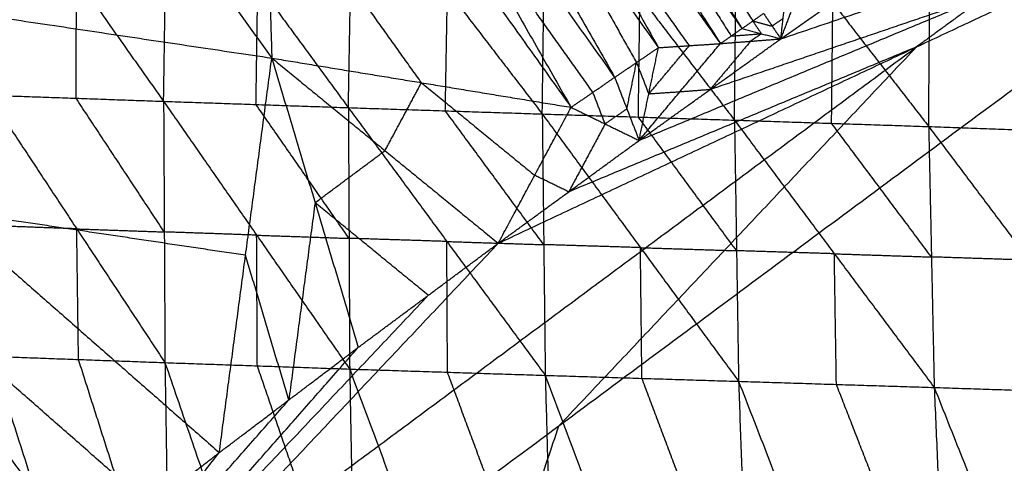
# Model space of a CAD drawing. Header units: millimetres. Extents: x -106 to 110, y -96 to 120.
# Tile 381 of 656: x -60.38 to -55.39, y 91.94 to 94.2. Entities that reach past the tile are written whole.
import ezdxf

# ---------------------------------------------------------------- set-up
doc = ezdxf.new("R2010")
doc.units = ezdxf.units.MM
doc.header["$MEASUREMENT"] = 0
doc.layers.add('Default', color=7, linetype='Continuous', true_color=0x000000)

msp = doc.modelspace()

# ---------------------------------------------------------------- linework, layer by layer
at = {"layer": 'Default'}
for points in [[(-58.1407, 96.4061, 13.7076), (-57.4289, 95.2794, 13.1062), (-56.7172, 94.1527, 12.5048)], [(-58.2646, 96.3405, 13.7107), (-57.5459, 95.2084, 13.1082), (-56.8271, 94.0763, 12.5057)], [(-58.2646, 96.3405, 13.7107), (-57.4909, 95.2466, 13.1077), (-56.7172, 94.1527, 12.5048)], [(-58.3929, 96.2862, 13.7161), (-57.7673, 95.1708, 13.1536), (-57.1417, 94.0555, 12.5911)], [(-58.3929, 96.2862, 13.7161), (-57.61, 95.1813, 13.1109), (-56.8271, 94.0763, 12.5057)], [(-58.6531, 96.1866, 13.7302), (-58.0084, 95.0457, 13.1625), (-57.3637, 93.9047, 12.5948)], [(-58.6531, 96.1866, 13.7302), (-57.8974, 95.1211, 13.1606), (-57.1417, 94.0555, 12.5911)], [(-58.9113, 96.0813, 13.7451), (-58.248, 94.9169, 13.1716), (-57.5848, 93.7525, 12.5981)], [(-58.9113, 96.0813, 13.7451), (-58.1375, 94.993, 13.17), (-57.3637, 93.9047, 12.5948)], [(-59.166, 95.967, 13.7585), (-59.1353, 94.9849, 13.4516), (-59.1045, 94.0027, 13.1446)], [(-59.166, 95.967, 13.7585), (-58.3754, 94.8597, 13.1783), (-57.5848, 93.7525, 12.5981)], [(-60.1853, 95.5012, 13.815), (-59.6449, 94.752, 13.4798), (-59.1045, 94.0027, 13.1446)], [(-57.3741, 95.3178, 13.1059), (-57.0182, 94.7545, 12.8052), (-56.6623, 94.1911, 12.5046)], [(-57.4909, 95.2466, 13.1077), (-57.1315, 94.6806, 12.8065), (-56.7721, 94.1145, 12.5052)], [(-56.9844, 94.0659, 12.5484), (-57.3759, 94.6184, 12.851), (-57.7673, 95.1708, 13.1536)], [(-57.8974, 95.1211, 13.1606), (-57.5751, 94.5506, 12.8768), (-57.2527, 93.9801, 12.593)], [(-61.5855, 89.2141, 12.0172), (-57.6465, 92.1355, 12.0172), (-53.7075, 95.0568, 12.0172)], [(-57.9547, 93.0621, 12.4242), (-55.8311, 94.0595, 12.2207), (-53.7075, 95.0568, 12.0172)], [(-57.3848, 84.0956, 9.1165), (-55.5461, 89.5762, 10.5669), (-53.7075, 95.0568, 12.0172)], [(-57.2396, 93.5843, 12.4242), (-55.4735, 94.3206, 12.2207), (-53.7075, 95.0568, 12.0172)], [(-56.52, 94.1002, 12.4242), (-55.1137, 94.5785, 12.2207), (-53.7075, 95.0568, 12.0172)], [(-60.5383, 95.0327, 8.1981), (-60.0961, 94.4079, 7.6626), (-59.6539, 93.7831, 7.127)], [(-59.6539, 93.7831, 7.127), (-59.6447, 94.3933, 7.5056), (-59.6356, 95.0035, 7.8842)], [(-59.6356, 95.0035, 7.8842), (-59.1756, 94.3772, 7.3489), (-58.7157, 93.7509, 6.8136)], [(-58.3447, 93.8776, 12.8714), (-58.74, 94.4312, 13.1615), (-59.1353, 94.9849, 13.4516)], [(-58.7157, 93.7509, 6.8136), (-58.7049, 94.3621, 7.1875), (-58.6942, 94.9733, 7.5613)], [(-58.6942, 94.9733, 7.5613), (-58.2128, 94.3461, 7.0259), (-57.7313, 93.7188, 6.4905)], [(-57.7313, 93.7188, 6.4905), (-57.7234, 94.3308, 6.8608), (-57.7155, 94.9428, 7.2312)], [(-57.7155, 94.9428, 7.2312), (-57.2355, 94.3152, 6.7045), (-56.7554, 93.6876, 6.1778)], [(-57.4742, 93.8286, 12.5965), (-57.8611, 94.3728, 12.884), (-58.248, 94.9169, 13.1716)], [(-56.7554, 93.6876, 6.1778), (-56.7488, 94.3, 6.5441), (-56.7423, 94.9123, 6.9104)], [(-56.7423, 94.9123, 6.9104), (-56.2558, 94.2837, 6.3909), (-55.7693, 93.655, 5.8713)], [(-55.7693, 93.655, 5.8713), (-55.7647, 94.2674, 6.2337), (-55.7601, 94.8798, 6.5961)], [(-55.7601, 94.8798, 6.5961), (-55.2711, 94.2499, 6.086), (-54.7821, 93.62, 5.5759)], [(-56.52, 94.1002, 12.4242), (-56.1579, 94.3549, 12.4242), (-55.7958, 94.6097, 12.4242)], [(-56.52, 94.1002, 12.4242), (-56.1579, 94.3549, 12.4242), (-55.7958, 94.6097, 12.4242)], [(-62.1766, 94.4619, 13.9168), (-61.1244, 92.96, 13.1705), (-60.0721, 91.4581, 12.4242)], [(-62.1766, 94.4619, 13.9168), (-60.7738, 93.2304, 13.1705), (-59.3711, 91.999, 12.4242)], [(-62.1766, 94.4619, 13.9168), (-60.6406, 94.2323, 13.5307), (-59.1045, 94.0027, 13.1446)], [(-56.52, 94.1002, 12.4242), (-56.4494, 94.2852, 12.4808), (-56.3789, 94.4703, 12.5374)], [(-60.0984, 93.7988, 7.2777), (-60.0972, 94.1033, 7.4701), (-60.0961, 94.4079, 7.6626)], [(-59.1848, 93.767, 6.9703), (-59.1802, 94.0721, 7.1596), (-59.1756, 94.3772, 7.3489)], [(-58.2235, 93.7348, 6.6521), (-58.2181, 94.0404, 6.839), (-58.2128, 94.3461, 7.0259)], [(-57.2434, 93.7032, 6.3341), (-57.2394, 94.0092, 6.5193), (-57.2355, 94.3152, 6.7045)], [(-55.4735, 94.3206, 12.2207), (-56.1767, 94.0814, 12.3225), (-56.8798, 93.8422, 12.4242)], [(-56.52, 94.1002, 12.4242), (-56.5084, 94.2043, 12.4643), (-56.4968, 94.3083, 12.5044)], [(-55.4735, 94.3206, 12.2207), (-55.6523, 94.19, 12.2207), (-55.8311, 94.0595, 12.2207)], [(-56.2624, 93.6713, 6.0245), (-56.2591, 93.9775, 6.2077), (-56.2558, 94.2837, 6.3909)], [(-56.7172, 94.1527, 12.5048), (-56.6623, 94.1911, 12.5046), (-56.6075, 94.2295, 12.5043)], [(-56.6623, 94.1911, 12.5046), (-56.613, 94.178, 12.4844), (-56.5637, 94.1648, 12.4643)], [(-56.6186, 94.1265, 12.4645), (-56.6405, 94.1588, 12.4845), (-56.6623, 94.1911, 12.5046)], [(-56.6075, 94.2295, 12.5043), (-56.5637, 94.1648, 12.4643), (-56.52, 94.1002, 12.4242)], [(-56.5084, 94.2043, 12.4643), (-56.5361, 94.1845, 12.4643), (-56.5637, 94.1648, 12.4643)], [(-56.8271, 94.0763, 12.5057), (-56.7721, 94.1145, 12.5052), (-56.7172, 94.1527, 12.5048)], [(-56.7172, 94.1527, 12.5048), (-56.6186, 94.1265, 12.4645), (-56.52, 94.1002, 12.4242)], [(-57.2396, 93.5843, 12.4242), (-56.8798, 93.8422, 12.4242), (-56.52, 94.1002, 12.4242)], [(-57.2396, 93.5843, 12.4242), (-56.8798, 93.8422, 12.4242), (-56.52, 94.1002, 12.4242)], [(-56.6736, 94.0883, 12.4649), (-56.7767, 93.9652, 12.4446), (-56.8798, 93.8422, 12.4242)], [(-56.8271, 94.0763, 12.5057), (-56.6736, 94.0883, 12.4649), (-56.52, 94.1002, 12.4242)], [(-56.7721, 94.1145, 12.5052), (-56.6954, 94.1205, 12.4849), (-56.6186, 94.1265, 12.4645)], [(-56.6186, 94.1265, 12.4645), (-56.6461, 94.1074, 12.4647), (-56.6736, 94.0883, 12.4649)], [(-59.7701, 91.1381, 12.2207), (-57.8006, 92.5988, 12.2207), (-55.8311, 94.0595, 12.2207)], [(-55.8311, 94.0595, 12.2207), (-56.7388, 93.0975, 12.1189), (-57.6465, 92.1355, 12.0172)], [(-55.8311, 94.0595, 12.2207), (-56.7141, 93.6913, 12.3225), (-57.5972, 93.3232, 12.4242)], [(-57.3637, 93.9047, 12.5948), (-57.2527, 93.9801, 12.593), (-57.1417, 94.0555, 12.5911)], [(-57.2396, 93.5843, 12.4242), (-57.0334, 93.8303, 12.4649), (-56.8271, 94.0763, 12.5057)], [(-57.2396, 93.5843, 12.4242), (-57.1907, 93.8199, 12.5077), (-57.1417, 94.0555, 12.5911)], [(-57.1907, 93.8199, 12.5077), (-57.0876, 93.9429, 12.528), (-56.9844, 94.0659, 12.5484)], [(-57.1417, 94.0555, 12.5911), (-56.9844, 94.0659, 12.5484), (-56.8271, 94.0763, 12.5057)], [(-59.3711, 91.999, 12.4242), (-59.2378, 93.0009, 12.7844), (-59.1045, 94.0027, 13.1446)], [(-59.1045, 94.0027, 13.1446), (-58.8849, 93.2682, 12.7844), (-58.6652, 92.5337, 12.4242)], [(-59.1045, 94.0027, 13.1446), (-58.5296, 93.5324, 12.7844), (-57.9547, 93.0621, 12.4242)], [(-59.1045, 94.0027, 13.1446), (-58.3447, 93.8776, 12.8714), (-57.5848, 93.7525, 12.5981)], [(-57.3017, 93.7445, 12.5095), (-57.2772, 93.8623, 12.5512), (-57.2527, 93.9801, 12.593)], [(-57.2527, 93.9801, 12.593), (-57.2217, 93.9, 12.5503), (-57.1907, 93.8199, 12.5077)], [(-57.5848, 93.7525, 12.5981), (-57.4742, 93.8286, 12.5965), (-57.3637, 93.9047, 12.5948)], [(-57.3637, 93.9047, 12.5948), (-57.3017, 93.7445, 12.5095), (-57.2396, 93.5843, 12.4242)], [(-58.5296, 93.5324, 12.7844), (-58.4371, 93.705, 12.8279), (-58.3447, 93.8776, 12.8714)], [(-58.3447, 93.8776, 12.8714), (-58.0572, 93.6425, 12.6913), (-57.7698, 93.4073, 12.5112)], [(-56.8798, 93.8422, 12.4242), (-56.9566, 93.8363, 12.4446), (-57.0334, 93.8303, 12.4649)], [(-60.5429, 93.8145, 7.4284), (-60.0984, 93.7988, 7.2777), (-59.6539, 93.7831, 7.127)], [(-60.5429, 93.8145, 7.4284), (-60.0949, 93.1353, 6.9732), (-59.6469, 92.456, 6.5181)], [(-59.6504, 93.1196, 6.8225), (-59.8744, 93.4592, 7.0501), (-60.0984, 93.7988, 7.2777)], [(-57.4122, 93.6684, 12.5112), (-57.4432, 93.7485, 12.5538), (-57.4742, 93.8286, 12.5965)], [(-57.0334, 93.8303, 12.4649), (-57.112, 93.8251, 12.4863), (-57.1907, 93.8199, 12.5077)], [(-59.6539, 93.7831, 7.127), (-59.6504, 93.1196, 6.8225), (-59.6469, 92.456, 6.5181)], [(-59.6539, 93.7831, 7.127), (-59.1848, 93.767, 6.9703), (-58.7157, 93.7509, 6.8136)], [(-59.6539, 93.7831, 7.127), (-59.1815, 93.1032, 6.6709), (-58.7091, 92.4233, 6.2148)], [(-58.7124, 93.0871, 6.5142), (-58.9486, 93.427, 6.7423), (-59.1848, 93.767, 6.9703)], [(-58.7157, 93.7509, 6.8136), (-58.7124, 93.0871, 6.5142), (-58.7091, 92.4233, 6.2148)], [(-58.7157, 93.7509, 6.8136), (-58.2235, 93.7348, 6.6521), (-57.7313, 93.7188, 6.4905)], [(-58.7157, 93.7509, 6.8136), (-58.2159, 93.0711, 6.3567), (-57.7161, 92.3913, 5.8997)], [(-57.9547, 93.0621, 12.4242), (-57.7698, 93.4073, 12.5112), (-57.5848, 93.7525, 12.5981)], [(-57.5848, 93.7525, 12.5981), (-57.4122, 93.6684, 12.5112), (-57.2396, 93.5843, 12.4242)], [(-57.3017, 93.7445, 12.5095), (-57.3569, 93.7065, 12.5104), (-57.4122, 93.6684, 12.5112)], [(-57.7237, 93.0551, 6.1951), (-57.9736, 93.395, 6.4236), (-58.2235, 93.7348, 6.6521)], [(-57.7313, 93.7188, 6.4905), (-57.7237, 93.0551, 6.1951), (-57.7161, 92.3913, 5.8997)], [(-57.7313, 93.7188, 6.4905), (-57.2434, 93.7032, 6.3341), (-56.7554, 93.6876, 6.1778)], [(-57.7313, 93.7188, 6.4905), (-57.2329, 93.0399, 6.0433), (-56.7344, 92.3609, 5.5961)], [(-56.7449, 93.0243, 5.8869), (-56.9942, 93.3638, 6.1105), (-57.2434, 93.7032, 6.3341)], [(-56.7554, 93.6876, 6.1778), (-56.7449, 93.0243, 5.8869), (-56.7344, 92.3609, 5.5961)], [(-56.7554, 93.6876, 6.1778), (-56.2624, 93.6713, 6.0245), (-55.7693, 93.655, 5.8713)], [(-56.7554, 93.6876, 6.1778), (-56.2484, 93.0088, 5.7382), (-55.7413, 92.3299, 5.2986)], [(-57.4122, 93.6684, 12.5112), (-57.5047, 93.4958, 12.4677), (-57.5972, 93.3232, 12.4242)], [(-55.7553, 92.9925, 5.585), (-56.0089, 93.3319, 5.8048), (-56.2624, 93.6713, 6.0245)], [(-55.7693, 93.655, 5.8713), (-55.7553, 92.9925, 5.585), (-55.7413, 92.3299, 5.2986)], [(-55.7693, 93.655, 5.8713), (-55.2757, 93.6375, 5.7236), (-54.7821, 93.62, 5.5759)], [(-55.7693, 93.655, 5.8713), (-55.2587, 92.9761, 5.4418), (-54.7481, 92.2971, 5.0123)], [(-57.9547, 93.0621, 12.4242), (-57.5972, 93.3232, 12.4242), (-57.2396, 93.5843, 12.4242)], [(-57.9547, 93.0621, 12.4242), (-57.5972, 93.3232, 12.4242), (-57.2396, 93.5843, 12.4242)], [(-58.8849, 93.2682, 12.7844), (-58.7073, 93.4003, 12.7844), (-58.5296, 93.5324, 12.7844)], [(-57.5972, 93.3232, 12.4242), (-57.6835, 93.3653, 12.4677), (-57.7698, 93.4073, 12.5112)], [(-58.8849, 93.2682, 12.7844), (-58.9515, 92.7673, 12.6043), (-59.0181, 92.2663, 12.4242)], [(-58.31, 92.7979, 12.4242), (-58.5974, 93.0331, 12.6043), (-58.8849, 93.2682, 12.7844)], [(-59.2378, 93.0009, 12.7844), (-60.0058, 93.1157, 12.9775), (-60.7738, 93.2304, 13.1705)], [(-60.0949, 93.1353, 6.9732), (-60.3145, 93.1433, 7.0454), (-60.5341, 93.1512, 7.1175)], [(-60.086, 92.472, 6.6624), (-60.0905, 92.8036, 6.8178), (-60.0949, 93.1353, 6.9732)], [(-60.0949, 93.1353, 6.9732), (-59.8726, 93.1274, 6.8979), (-59.6504, 93.1196, 6.8225)], [(-59.1815, 93.1032, 6.6709), (-59.4159, 93.1114, 6.7467), (-59.6504, 93.1196, 6.8225)], [(-59.178, 92.4397, 6.3665), (-59.1797, 92.7715, 6.5187), (-59.1815, 93.1032, 6.6709)], [(-59.1815, 93.1032, 6.6709), (-58.9469, 93.0952, 6.5926), (-58.7124, 93.0871, 6.5142)], [(-58.2159, 93.0711, 6.3567), (-58.4641, 93.0791, 6.4354), (-58.7124, 93.0871, 6.5142)], [(-61.5855, 89.2141, 12.0172), (-59.7701, 91.1381, 12.2207), (-57.9547, 93.0621, 12.4242)], [(-58.6652, 92.5337, 12.4242), (-58.31, 92.7979, 12.4242), (-57.9547, 93.0621, 12.4242)], [(-58.6652, 92.5337, 12.4242), (-58.31, 92.7979, 12.4242), (-57.9547, 93.0621, 12.4242)], [(-58.2126, 92.4073, 6.0573), (-58.2142, 92.7392, 6.207), (-58.2159, 93.0711, 6.3567)], [(-58.2159, 93.0711, 6.3567), (-57.9698, 93.0631, 6.2759), (-57.7237, 93.0551, 6.1951)], [(-57.2329, 93.0399, 6.0433), (-57.4783, 93.0475, 6.1192), (-57.7237, 93.0551, 6.1951)], [(-57.2253, 92.3761, 5.7479), (-57.2291, 92.708, 5.8956), (-57.2329, 93.0399, 6.0433)], [(-57.2329, 93.0399, 6.0433), (-56.9889, 93.0321, 5.9651), (-56.7449, 93.0243, 5.8869)], [(-59.0181, 92.2663, 12.4242), (-59.128, 92.6336, 12.6043), (-59.2378, 93.0009, 12.7844)], [(-56.2484, 93.0088, 5.7382), (-56.4967, 93.0165, 5.8125), (-56.7449, 93.0243, 5.8869)], [(-56.2379, 92.3454, 5.4473), (-56.2431, 92.6771, 5.5927), (-56.2484, 93.0088, 5.7382)], [(-56.2484, 93.0088, 5.7382), (-56.0019, 93.0006, 5.6616), (-55.7553, 92.9925, 5.585)], [(-55.2587, 92.9761, 5.4418), (-55.507, 92.9843, 5.5134), (-55.7553, 92.9925, 5.585)], [(-59.7216, 91.7286, 12.4242), (-60.423, 92.3443, 12.7974), (-61.1244, 92.96, 13.1705)], [(-60.1253, 90.8739, 12.2207), (-59.2177, 91.8359, 12.3225), (-58.31, 92.7979, 12.4242)], [(-61.5855, 89.2141, 12.0172), (-60.1253, 90.8739, 12.2207), (-58.6652, 92.5337, 12.4242)], [(-60.5252, 92.488, 6.8067), (-60.086, 92.472, 6.6624), (-59.6469, 92.456, 6.5181)], [(-60.5252, 92.488, 6.8067), (-60.0636, 91.0392, 6.2607), (-59.602, 89.5905, 5.7147)], [(-59.3711, 91.999, 12.4242), (-59.0181, 92.2663, 12.4242), (-58.6652, 92.5337, 12.4242)], [(-59.3711, 91.999, 12.4242), (-59.0181, 92.2663, 12.4242), (-58.6652, 92.5337, 12.4242)], [(-59.6244, 91.0233, 6.1164), (-59.8552, 91.7476, 6.3894), (-60.086, 92.472, 6.6624)], [(-59.6469, 92.456, 6.5181), (-59.6244, 91.0233, 6.1164), (-59.602, 89.5905, 5.7147)], [(-59.6469, 92.456, 6.5181), (-59.178, 92.4397, 6.3665), (-58.7091, 92.4233, 6.2148)], [(-59.6469, 92.456, 6.5181), (-59.1518, 91.0093, 5.9745), (-58.6567, 89.5626, 5.4309)], [(-58.6829, 90.993, 5.8229), (-58.9304, 91.7163, 6.0947), (-59.178, 92.4397, 6.3665)], [(-58.7091, 92.4233, 6.2148), (-58.6829, 90.993, 5.8229), (-58.6567, 89.5626, 5.4309)], [(-58.7091, 92.4233, 6.2148), (-58.2126, 92.4073, 6.0573), (-57.7161, 92.3913, 5.8997)], [(-58.7091, 92.4233, 6.2148), (-58.1732, 90.9797, 5.6736), (-57.6373, 89.536, 5.1323)], [(-57.6767, 90.9636, 5.516), (-57.9446, 91.6855, 5.7866), (-58.2126, 92.4073, 6.0573)], [(-57.7161, 92.3913, 5.8997), (-57.6767, 90.9636, 5.516), (-57.6373, 89.536, 5.1323)], [(-57.7161, 92.3913, 5.8997), (-57.2253, 92.3761, 5.7479), (-56.7344, 92.3609, 5.5961)], [(-57.7161, 92.3913, 5.8997), (-57.1752, 90.9518, 5.3736), (-56.6343, 89.5123, 4.8476)], [(-56.6844, 90.9366, 5.2218), (-56.9548, 91.6564, 5.4849), (-57.2253, 92.3761, 5.7479)], [(-56.7344, 92.3609, 5.5961), (-56.6844, 90.9366, 5.2218), (-56.6343, 89.5123, 4.8476)], [(-56.7344, 92.3609, 5.5961), (-56.2379, 92.3454, 5.4473), (-55.7413, 92.3299, 5.2986)], [(-56.7344, 92.3609, 5.5961), (-56.1757, 90.925, 5.0826), (-55.617, 89.489, 4.5691)], [(-55.6792, 90.9094, 4.9338), (-55.9585, 91.6274, 5.1906), (-56.2379, 92.3454, 5.4473)], [(-55.7413, 92.3299, 5.2986), (-55.6792, 90.9094, 4.9338), (-55.617, 89.489, 4.5691)], [(-55.7413, 92.3299, 5.2986), (-55.2447, 92.3135, 5.1555), (-54.7481, 92.2971, 5.0123)], [(-55.7413, 92.3299, 5.2986), (-55.1714, 90.8975, 4.8004), (-54.6014, 89.465, 4.3022)], [(-55.5461, 89.5762, 10.5669), (-53.7071, 90.9401, 10.5669), (-51.8681, 92.304, 10.5669)], [(-60.4783, 90.6065, 12.2207), (-59.7482, 91.4364, 12.3225), (-59.0181, 92.2663, 12.4242)], [(-59.4851, 86.6548, 10.5669), (-58.5658, 89.3951, 11.292), (-57.6465, 92.1355, 12.0172)], [(-61.5855, 89.2141, 12.0172), (-60.4783, 90.6065, 12.2207), (-59.3711, 91.999, 12.4242)], [(-60.0721, 91.4581, 12.4242), (-59.7216, 91.7286, 12.4242), (-59.3711, 91.999, 12.4242)], [(-60.0721, 91.4581, 12.4242), (-59.7216, 91.7286, 12.4242), (-59.3711, 91.999, 12.4242)]]:
    msp.add_open_spline(points, degree=2, dxfattribs=at)

doc.saveas('drawing.dxf')
